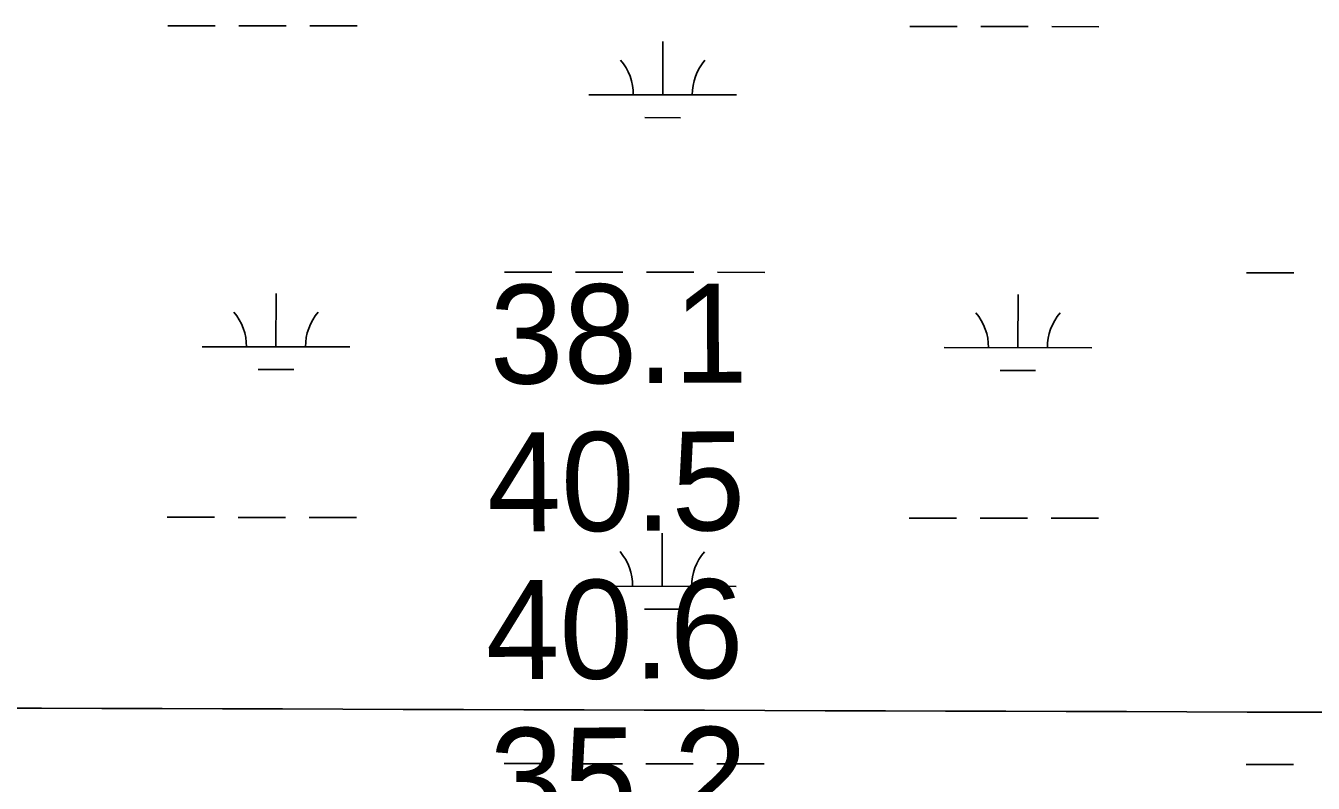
# Model space of a CAD drawing. Extents: x 3148686 to 3186545, y 916144 to 941516.
# Drawn here: x 3167348 to 3168219, y 933580 to 934093 of the extents above; entities that cross this region are included whole.
import ezdxf

# ---------------------------------------------------------------- set-up
doc = ezdxf.new("R2010")
doc.units = 0
for name, color, linetype in [('V-GRID-MAJR', 7, 'Continuous'), ('V-RIVR-RANG', 7, 'Continuous'), ('V-WETL-SWMP', 7, 'Continuous')]:
    doc.layers.add(name, color=color, linetype=linetype)

msp = doc.modelspace()

# ---------------------------------------------------------------- linework, layer by layer
at = {"layer": 'V-GRID-MAJR'}
msp.add_spline([(3152965.56, 933679.68), (3155575.1, 933670.47), (3160794.17, 933652.63), (3166013.25, 933635.55), (3171232.32, 933619.23), (3176451.4, 933603.67), (3181670.49, 933588.87), (3184280.03, 933581.75)], degree=3, dxfattribs=at)
at = {"layer": 'V-WETL-SWMP'}
for p, q in [((3167444.21, 934093.19), (3167476.21, 934093.16)), ((3167492.21, 934093.14), (3167524.21, 934093.1)), ((3167540.21, 934093.09), (3167572.21, 934093.05)), ((3167946.12, 934092.66), (3167978.12, 934092.63)), ((3167994.12, 934092.61), (3168026.12, 934092.58)), ((3168042.12, 934092.56), (3168074.12, 934092.53)), ((3167779.01, 934046.41), (3167779.05, 934082.41)), ((3167729.01, 934046.46), (3167829.01, 934046.35)), ((3167766.99, 934030.99), (3167790.99, 934030.96)), ((3167672.04, 933926.45), (3167704.04, 933926.41)), ((3167720.04, 933926.4), (3167752.04, 933926.36)), ((3167768.04, 933926.35), (3167800.04, 933926.31)), ((3167816.04, 933926.3), (3167848.04, 933926.26)), ((3168173.95, 933925.92), (3168205.95, 933925.89)), ((3167517.39, 933875.87), (3167517.43, 933911.87)), ((3168019.3, 933875.34), (3168019.34, 933911.34)), ((3167467.39, 933875.92), (3167567.39, 933875.82)), ((3167969.3, 933875.39), (3168069.3, 933875.29)), ((3167505.38, 933860.45), (3167529.38, 933860.43)), ((3168007.28, 933859.92), (3168031.28, 933859.9)), ((3167443.86, 933760.51), (3167475.86, 933760.48)), ((3167491.86, 933760.46), (3167523.86, 933760.43)), ((3167539.86, 933760.41), (3167571.86, 933760.38)), ((3167945.77, 933759.99), (3167977.77, 933759.95)), ((3167993.77, 933759.93), (3168025.77, 933759.9)), ((3168041.77, 933759.88), (3168073.77, 933759.85)), ((3167778.66, 933713.73), (3167778.7, 933749.73)), ((3167728.66, 933713.78), (3167828.66, 933713.68)), ((3167766.64, 933698.31), (3167790.64, 933698.29)), ((3167671.69, 933593.77), (3167703.69, 933593.74)), ((3167719.69, 933593.72), (3167751.69, 933593.69)), ((3167767.69, 933593.67), (3167799.69, 933593.64)), ((3167815.69, 933593.62), (3167847.69, 933593.59)), ((3168173.6, 933593.24), (3168205.6, 933593.21))]:
    msp.add_line(p, q, dxfattribs=at)
for centre, start, end in [((3167723.77, 934046.94), 359.16781, 40.71147), ((3167834.25, 934046.82), 139.1678, 180.71146), ((3167462.15, 933876.4), 359.16781, 40.71147), ((3167572.64, 933876.29), 139.1678, 180.71146), ((3167964.06, 933875.87), 359.16781, 40.71147), ((3168074.54, 933875.76), 139.1678, 180.71146), ((3167723.42, 933714.26), 359.16781, 40.71147), ((3167833.9, 933714.15), 139.1678, 180.71146)]:
    msp.add_arc(centre, 35.25, start, end, dxfattribs=at)

# ---------------------------------------------------------------- texts
at = {"layer": 'V-RIVR-RANG'}
for s, p in [('38.1', (3167662.11, 933850.83)), ('40.5', (3167660.51, 933750.82)), ('40.6', (3167659.43, 933650.81)), ('35.2', (3167662.05, 933550.83))]:
    msp.add_text(s, height=67, rotation=0.29833, dxfattribs=at).set_placement(p)

doc.saveas('drawing.dxf')
